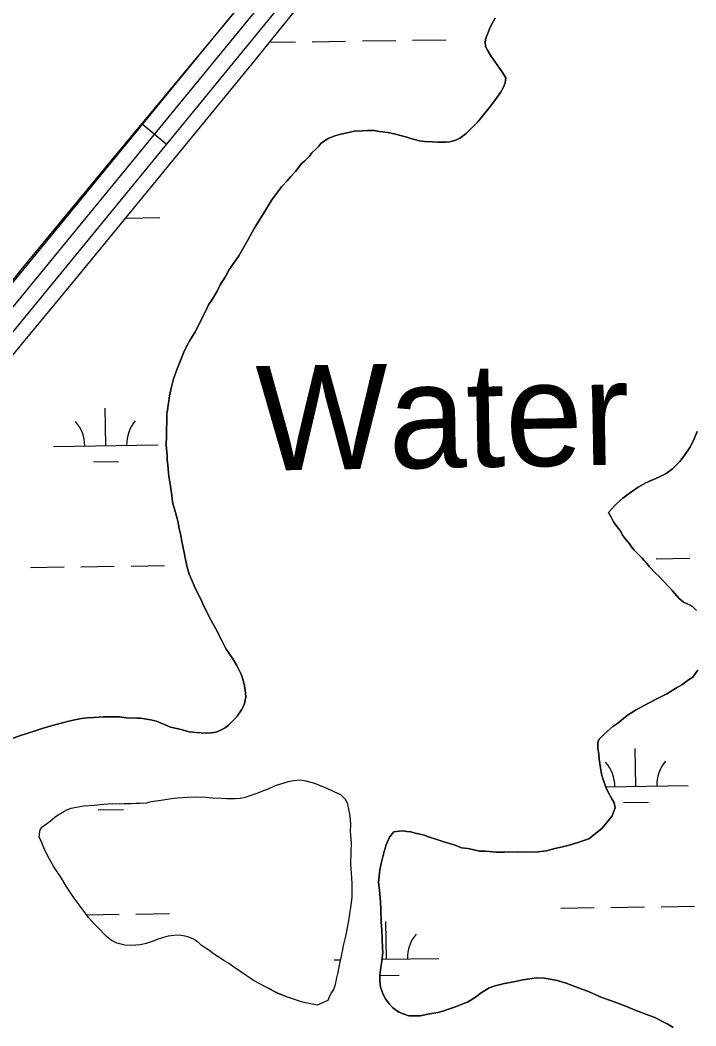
# Model space of a CAD drawing. Extents: x 3767014 to 3805179, y 361544 to 387384.
# Drawn here: x 3782540 to 3783186, y 374273 to 375235 of the extents above; entities that cross this region are included whole.
import ezdxf

# ---------------------------------------------------------------- set-up
doc = ezdxf.new("R2010")
doc.units = 0
for name, color, linetype in [('V-RIVR-IDEN', 7, 'Continuous'), ('V-ROAD-CNTR', 7, 'Continuous'), ('V-TOPO-SHOR', 7, 'Continuous'), ('V-WETL-SWMP', 7, 'Continuous')]:
    doc.layers.add(name, color=color, linetype=linetype)

msp = doc.modelspace()

# ---------------------------------------------------------------- linework, layer by layer
at = {"layer": 'V-ROAD-CNTR'}
msp.add_line((3782680.023, 375116.354), (3782656.812, 375135.361), dxfattribs=at)
for points in [[(3782996.008, 375549.581), (3782070.95, 374419.915), (3781259.697, 373438.426), (3780556.215, 372603.406), (3780262.248, 372247.669), (3780020.473, 371935.287), (3779872.046, 371735.835), (3779803.549, 371623.461)], [(3783007.613, 375540.078), (3782082.534, 374410.385), (3781271.214, 373428.815), (3780567.732, 372593.796), (3780273.963, 372238.299), (3780032.422, 371926.218), (3779884.493, 371727.436), (3779816.357, 371615.654)], [(3783019.218, 375530.575), (3782094.118, 374400.855), (3781282.731, 373419.204), (3780579.249, 372584.186), (3780285.678, 372228.93), (3780044.371, 371917.149), (3779896.94, 371719.037), (3779829.165, 371607.847)]]:
    msp.add_lwpolyline(points, dxfattribs=at)
at = {"layer": 'V-TOPO-SHOR'}
for points in [[(3782177.556, 374562.374), (3782310.164, 374723.712), (3782465.83, 374902.76), (3782541.297, 374996.168), (3782622.461, 375094.521), (3782762.422, 375263.151)], [(3782921.928, 375119.51), (3782926.647, 375118.996), (3782934.12, 375118.409), (3782939.242, 375118.277), (3782946.725, 375118.085), (3782950.676, 375118.378), (3782956.636, 375120.194), (3782960.625, 375122.062), (3782966.654, 375126.637), (3782970.695, 375130.475), (3782977.585, 375137.789), (3782981.656, 375142.808), (3782988.566, 375150.908), (3782993.051, 375156.704), (3782999.191, 375165.613), (3783002.083, 375170.663), (3783003.768, 375174.956), (3783004.284, 375179.672), (3783000.498, 375185.683), (3782998.214, 375188.895), (3782994.044, 375195.311), (3782990.61, 375199.735), (3782986.833, 375206.139), (3782984.955, 375209.735), (3782984.673, 375214.077), (3782985.156, 375217.612), (3782986.833, 375221.511), (3782988.937, 375226.582), (3782990.188, 375229.308), (3782994.321, 375236.691)], [(3782747.736, 374569.381), (3782751.838, 374575.582), (3782754.324, 374580.247), (3782756.091, 374587.692), (3782755.799, 374591.64), (3782754.789, 374598.368), (3782753.355, 374603.924), (3782751.528, 374609.489), (3782747.408, 374617.873), (3782743.629, 374624.277), (3782737.168, 374633.51), (3782733.42, 374641.096), (3782727.421, 374653.074), (3782722.897, 374661.076), (3782716.131, 374673.864), (3782712.788, 374681.832), (3782707.152, 374692.621), (3782704.568, 374699.388), (3782701.963, 374705.368), (3782700.126, 374710.539), (3782698.379, 374719.257), (3782697.328, 374724.408), (3782695.946, 374731.933), (3782694.875, 374736.297), (3782694.189, 374740.256), (3782693.138, 374745.408), (3782692.431, 374748.579), (3782691.401, 374754.518), (3782690.322, 374758.489), (3782688.161, 374766.427), (3782686.353, 374772.782), (3782685.032, 374782.67), (3782684.022, 374789.395), (3782682.296, 374798.9), (3782681.982, 374802.062), (3782681.386, 374809.566), (3782680.731, 374814.709), (3782680.844, 374819.042), (3782680.207, 374824.971), (3782679.924, 374829.315), (3782680.106, 374836.405), (3782680.258, 374842.314), (3782680.502, 374851.767), (3782680.664, 374858.071), (3782682.12, 374868.675), (3782683.09, 374875.745), (3782685.313, 374885.543), (3782687.051, 374891.806), (3782690.455, 374901.572), (3782692.98, 374907.815), (3782696.779, 374917.571), (3782699.689, 374923.408), (3782702.579, 374928.459), (3782707.529, 374937.005), (3782710.427, 374942.448), (3782714.591, 374951.011), (3782717.075, 374955.679), (3782720.409, 374962.689), (3782723.692, 374967.729), (3782728.632, 374975.878), (3782731.542, 374981.717), (3782736.482, 374989.868), (3782739.785, 374995.694), (3782745.524, 375004.218), (3782749.21, 375009.643), (3782754.564, 375018.571), (3782758.283, 375025.177), (3782764.07, 375035.671), (3782768.183, 375042.266), (3782771.89, 375048.478), (3782777.243, 375057.407), (3782780.942, 375063.223), (3782786.648, 375070.565), (3782789.93, 375075.605), (3782795.597, 375081.373), (3782798.852, 375085.231), (3782803.316, 375090.24), (3782805.749, 375092.938), (3782809.024, 375097.582), (3782812.245, 375100.259), (3782816.7, 375104.875), (3782819.145, 375107.966), (3782823.186, 375111.804), (3782825.621, 375114.501), (3782827.651, 375116.813), (3782832.074, 375120.248), (3782835.277, 375122.136), (3782842.044, 375124.72), (3782846.801, 375125.779), (3782853.943, 375127.567), (3782859.489, 375128.608), (3782867.388, 375129.193), (3782872.125, 375129.466), (3782878.822, 375129.294), (3782883.528, 375128.382), (3782891.78, 375127.383), (3782897.657, 375126.05), (3782905.102, 375124.28), (3782909.8, 375122.978), (3782914.486, 375121.28), (3782921.928, 375119.51)], [(3783187.169, 374841.584), (3783183.382, 374832.223), (3783180.077, 374826.394), (3783174.744, 374818.254), (3783170.662, 374812.841), (3783163.783, 374805.923), (3783157.753, 374801.347), (3783150.571, 374797.985), (3783138.207, 374792.389), (3783131.004, 374788.238), (3783121.379, 374781.787), (3783116.156, 374777.98), (3783110.903, 374772.989), (3783108.085, 374770.697), (3783105.642, 374767.607), (3783102.398, 374764.141), (3783105.044, 374759.738), (3783107.297, 374755.343), (3783110.336, 374750.93), (3783112.245, 374748.515), (3783114.153, 374746.101), (3783116.031, 374742.504), (3783117.94, 374740.092), (3783122.515, 374734.06), (3783124.416, 374731.253), (3783127.091, 374728.029), (3783130.556, 374724.787), (3783134.394, 374720.746), (3783136.696, 374718.324), (3783138.988, 374715.505), (3783141.664, 374712.282), (3783147.421, 374706.222), (3783150.886, 374702.98), (3783154.724, 374698.937), (3783160.479, 374692.877), (3783163.541, 374689.25), (3783167.752, 374684.413), (3783170.056, 374681.988), (3783174.297, 374678.33), (3783179.751, 374675.825), (3783182.862, 374674.169), (3783186.71, 374670.523)], [(3783187.996, 374613.333), (3783183.097, 374606.759), (3783179.087, 374604.102), (3783172.663, 374599.537), (3783167.461, 374596.519), (3783158.249, 374590.842), (3783149.864, 374586.721), (3783141.472, 374582.207), (3783128.279, 374575.058), (3783120.269, 374570.138), (3783111.409, 374562.878), (3783106.592, 374559.454), (3783101.349, 374554.858), (3783098.118, 374551.788), (3783093.671, 374547.567), (3783092.41, 374544.446), (3783092.269, 374538.931), (3783093.297, 374532.992), (3783093.569, 374528.255), (3783094.933, 374519.942), (3783095.961, 374514.003), (3783097.407, 374508.842), (3783099.981, 374501.68), (3783102.224, 374496.892), (3783105.605, 374490.498), (3783107.868, 374486.498), (3783108.929, 374481.741), (3783105.978, 374474.327), (3783102.302, 374469.297), (3783096.604, 374462.348), (3783091.372, 374458.148), (3783083.724, 374452.036), (3783076.968, 374449.845), (3783066.241, 374446.574), (3783058.696, 374444.404), (3783051.169, 374443.019), (3783043.231, 374440.858)], [(3782533.552, 374548.481), (3782540.713, 374551.055), (3782546.673, 374552.874), (3782555.813, 374555.792), (3782561.38, 374557.619), (3782570.117, 374560.154), (3782576.076, 374561.971), (3782585.602, 374564.486), (3782591.148, 374565.526), (3782599.075, 374567.294), (3782604.611, 374567.939), (3782610.923, 374568.17), (3782620.006, 374568.725), (3782625.925, 374568.967), (3782635.378, 374568.723), (3782642.055, 374567.765), (3782652.297, 374567.501), (3782655.447, 374567.419), (3782664.871, 374565.993), (3782670.749, 374564.66), (3782678.941, 374561.295), (3782684.002, 374558.801), (3782694.193, 374556.568), (3782702.02, 374554.395), (3782708.707, 374553.828), (3782718.15, 374553.191), (3782723.28, 374553.453), (3782727.634, 374554.129), (3782731.22, 374555.614), (3782736.412, 374558.242), (3782739.646, 374561.312), (3782744.494, 374565.915), (3782747.736, 374569.381)], [(3782824.28, 374293.275), (3782810.161, 374296.005), (3782795.696, 374300.714), (3782786.727, 374304.49), (3782774.669, 374310.714), (3782768.84, 374314.018), (3782763.397, 374316.918), (3782760.296, 374318.968), (3782756.417, 374321.433), (3782749.833, 374325.937), (3782744.408, 374329.625), (3782739.378, 374333.302), (3782735.106, 374335.778), (3782728.511, 374339.89), (3782725.025, 374342.344), (3782720.774, 374345.606), (3782718.058, 374347.253), (3782713.411, 374350.525), (3782710.716, 374352.96), (3782706.069, 374356.233), (3782701.391, 374358.324), (3782697.867, 374359.205), (3782692.767, 374360.124), (3782687.242, 374359.872), (3782681.708, 374359.225), (3782677.333, 374357.761), (3782671.374, 374355.944), (3782667.395, 374354.47), (3782660.636, 374352.278), (3782655.475, 374350.835), (3782646.394, 374350.28), (3782640.486, 374350.431), (3782632.658, 374352.604), (3782627.598, 374355.098), (3782622.961, 374358.766), (3782620.659, 374361.191), (3782616.821, 374365.232), (3782611.437, 374370.493), (3782605.69, 374376.949), (3782597.693, 374387.797), (3782591.977, 374395.434), (3782584.391, 374407.06), (3782579.859, 374414.667), (3782572.648, 374425.494), (3782568.497, 374432.697), (3782563.608, 374441.889), (3782561.013, 374448.262), (3782558.408, 374454.242), (3782559.369, 374460.919), (3782561.409, 374463.626), (3782565.429, 374466.676), (3782569.035, 374468.949), (3782573.469, 374472.777), (3782576.68, 374475.058), (3782580.68, 374477.319), (3782585.489, 374480.35), (3782589.065, 374481.44), (3782595.803, 374482.845), (3782601.349, 374483.885), (3782611.216, 374484.417), (3782616.752, 374485.065), (3782624.255, 374485.658), (3782628.993, 374485.933), (3782635.296, 374485.769), (3782639.638, 374486.052), (3782646.337, 374485.88), (3782651.072, 374486.152), (3782655.023, 374486.445), (3782660.941, 374486.687), (3782665.699, 374487.745), (3782672.426, 374488.755), (3782677.174, 374489.423), (3782685.091, 374490.795), (3782690.627, 374491.442), (3782700.101, 374491.987), (3782707.597, 374492.187), (3782717.839, 374491.923), (3782724.13, 374491.366), (3782732.402, 374491.153), (3782737.907, 374490.619), (3782745.796, 374490.809), (3782750.533, 374491.082), (3782755.686, 374492.132), (3782761.25, 374493.959), (3782766.018, 374495.413), (3782773.19, 374498.383), (3782777.563, 374499.847), (3782784.352, 374503.22), (3782789.513, 374504.664), (3782796.664, 374506.845), (3782801.422, 374507.906), (3782808.137, 374508.52), (3782813.239, 374507.601), (3782821.461, 374505.42), (3782826.926, 374503.306), (3782833.944, 374500.367), (3782840.176, 374497.447), (3782846.408, 374494.528), (3782848.72, 374492.497), (3782851.024, 374490.074), (3782852.902, 374486.478)], [(3782852.902, 374486.478), (3782854.285, 374478.951), (3782855.346, 374474.196), (3782855.929, 374466.297), (3782855.747, 374459.204), (3782856.646, 374448.145), (3782856.433, 374439.873), (3782856.12, 374427.661), (3782856.703, 374419.762), (3782857.228, 374409.499), (3782857.441, 374402.399), (3782857.279, 374396.097), (3782855.854, 374386.672), (3782854.914, 374380.784), (3782853.943, 374373.715), (3782853.033, 374369.008), (3782851.629, 374360.372), (3782849.425, 374351.363), (3782848.505, 374346.261), (3782846.728, 374338.424), (3782845.405, 374332.939), (3782844, 374324.303), (3782842.687, 374319.213), (3782840.917, 374311.769), (3782839.644, 374308.255), (3782837.989, 374305.144), (3782835.927, 374301.65), (3782834.249, 374297.75), (3782824.28, 374293.275)], [(3783043.231, 374440.858), (3783035.322, 374439.88), (3783023.878, 374439.386), (3783015.213, 374439.609), (3783002.99, 374439.529), (3782995.101, 374439.339), (3782984.88, 374440.389), (3782979.364, 374440.533), (3782972.698, 374441.887), (3782967.992, 374442.796), (3782962.104, 374443.736), (3782955.861, 374446.261), (3782945.298, 374449.292), (3782938.65, 374451.434), (3782930.44, 374454.011), (3782926.54, 374455.686), (3782922.62, 374456.577), (3782917.914, 374457.486), (3782913.611, 374458.778), (3782909.683, 374459.274), (3782906.542, 374459.749), (3782902.593, 374459.456), (3782897.45, 374458.801), (3782893.379, 374453.781), (3782890.037, 374446.378), (3782888.298, 374440.115), (3782885.67, 374429.934), (3782883.903, 374422.49), (3782882.811, 374410.693), (3782883.801, 374403.177), (3782884.698, 374392.118), (3782884.911, 374385.018), (3782885.384, 374372.785), (3782885.957, 374364.493), (3782886.139, 374356.211), (3782886.715, 374347.918), (3782886.997, 374343.574), (3782885.552, 374333.363), (3782884.601, 374327.082), (3782884.075, 374321.97), (3782883.923, 374316.062), (3782884.571, 374310.526), (3782887.145, 374303.364), (3782889.408, 374299.364), (3782893.213, 374294.142), (3782896.285, 374290.908), (3782902.081, 374286.425), (3782906.374, 374284.737), (3782911.85, 374283.019), (3782922.495, 374283.14), (3782930.02, 374284.522), (3782939.525, 374286.249), (3782944.282, 374287.31), (3782951.444, 374289.884), (3782956.222, 374291.731), (3782963.384, 374294.308), (3782967.767, 374296.165), (3782975.373, 374300.699), (3782980.999, 374304.892), (3782988.615, 374309.819), (3782994.182, 374311.646), (3783003.301, 374313.778), (3783012.02, 374315.525), (3783020.736, 374317.272), (3783033.796, 374319.299), (3783041.279, 374319.107), (3783053.441, 374316.823), (3783062.046, 374314.237), (3783074.541, 374309.58), (3783083.519, 374306.194), (3783095.984, 374300.355), (3783105.365, 374297.355), (3783119.81, 374291.858), (3783128, 374288.495), (3783139.706, 374283.859), (3783146.737, 374281.311), (3783154.13, 374277.573), (3783159.189, 374275.079), (3783164.229, 374271.794)]]:
    msp.add_lwpolyline(points, dxfattribs=at)
at = {"layer": 'V-WETL-SWMP'}
for p, q in [((3782778.645, 375213.698), (3782803.387, 375214.041)), ((3782819.386, 375214.263), (3782851.383, 375214.708)), ((3782867.381, 375214.93), (3782899.378, 375215.375)), ((3782915.376, 375215.597), (3782947.373, 375216.041)), ((3782641.711, 375045.605), (3782673.708, 375046.05)), ((3782622.139, 374828.069), (3782621.639, 374864.066)), ((3782572.144, 374827.375), (3782672.134, 374828.764)), ((3782610.354, 374812.473), (3782634.352, 374812.807)), ((3782550.341, 374711.629), (3782582.338, 374712.073)), ((3782598.337, 374712.296), (3782630.334, 374712.74)), ((3782646.332, 374712.962), (3782678.329, 374713.407)), ((3783148.191, 374719.934), (3783180.188, 374720.378)), ((3783128.619, 374502.398), (3783128.119, 374538.394)), ((3783099.866, 374501.998), (3783178.614, 374503.092)), ((3783116.834, 374486.802), (3783140.832, 374487.135)), ((3782614.975, 374479.83), (3782638.973, 374480.164)), ((3783056.821, 374385.957), (3783088.818, 374386.402)), ((3783104.817, 374386.624), (3783136.814, 374387.069)), ((3783152.812, 374387.291), (3783184.809, 374387.735)), ((3782603.69, 374379.663), (3782634.954, 374380.097)), ((3782650.953, 374380.319), (3782682.949, 374380.764)), ((3782890.418, 374337.211), (3782889.918, 374373.208)), ((3782840.423, 374336.517), (3782846.287, 374336.598)), ((3782886.087, 374337.151), (3782940.414, 374337.906)), ((3782884.069, 374321.691), (3782902.632, 374321.949))]:
    msp.add_line(p, q, dxfattribs=at)
for points in [[(3782165.672, 374463.854), (3782297.166, 374625.136), (3782447.481, 374810.877), (3782596.911, 374991.39), (3782764.985, 375196.742), (3782925.59, 375396.097)], [(3782994.32, 375236.691), (3782990.188, 375229.308), (3782988.936, 375226.581), (3782986.834, 375221.511), (3782985.157, 375217.612), (3782984.672, 375214.077), (3782984.955, 375209.734), (3782986.833, 375206.138), (3782990.61, 375199.734), (3782994.044, 375195.31), (3782998.215, 375188.895), (3783000.497, 375185.683), (3783004.284, 375179.673), (3783003.769, 375174.956), (3783002.082, 375170.663), (3782999.192, 375165.613), (3782993.051, 375156.705), (3782988.565, 375150.908), (3782981.656, 375142.808), (3782977.585, 375137.788), (3782970.696, 375130.476), (3782966.655, 375126.638), (3782960.625, 375122.063), (3782956.635, 375120.195), (3782950.675, 375118.378), (3782946.726, 375118.085), (3782939.241, 375118.278), (3782934.12, 375118.409), (3782926.646, 375118.996), (3782921.929, 375119.511)], [(3782921.929, 375119.511), (3782914.485, 375121.28), (3782909.799, 375122.977), (3782905.102, 375124.28), (3782897.658, 375126.049), (3782891.78, 375127.382), (3782883.528, 375128.383), (3782878.821, 375129.293), (3782872.124, 375129.465), (3782867.387, 375129.193), (3782859.488, 375128.607), (3782853.943, 375127.568), (3782846.802, 375125.78), (3782842.044, 375124.72), (3782835.277, 375122.135), (3782832.075, 375120.247), (3782827.65, 375116.813), (3782825.62, 375114.5), (3782823.186, 375111.803), (3782819.145, 375107.966), (3782816.7, 375104.875), (3782812.246, 375100.259), (3782809.023, 375097.583), (3782805.75, 375092.937), (3782803.316, 375090.241), (3782798.851, 375085.231), (3782795.598, 375081.373), (3782789.931, 375075.606), (3782786.648, 375070.566), (3782780.941, 375063.224), (3782777.243, 375057.406), (3782771.889, 375048.478), (3782768.182, 375042.266), (3782764.07, 375035.671), (3782758.282, 375025.177), (3782754.564, 375018.571), (3782749.21, 375009.643), (3782745.523, 375004.219), (3782739.785, 374995.695), (3782736.482, 374989.867), (3782731.542, 374981.717), (3782728.632, 374975.879), (3782723.692, 374967.728), (3782720.409, 374962.688), (3782717.075, 374955.679), (3782714.59, 374951.012), (3782710.428, 374942.448), (3782707.529, 374937.004), (3782702.579, 374928.459), (3782699.689, 374923.409), (3782696.78, 374917.571), (3782692.981, 374907.814), (3782690.456, 374901.572), (3782687.051, 374891.806), (3782685.313, 374885.543), (3782683.09, 374875.746), (3782682.12, 374868.676), (3782680.664, 374858.07), (3782680.502, 374851.768), (3782680.259, 374842.313), (3782680.107, 374836.405), (3782679.924, 374829.314), (3782680.207, 374824.971), (3782680.843, 374819.042), (3782680.731, 374814.709), (3782681.387, 374809.567), (3782681.982, 374802.063), (3782682.295, 374798.901), (3782684.022, 374789.396), (3782685.031, 374782.669), (3782686.353, 374772.781), (3782688.161, 374766.427), (3782690.321, 374758.488), (3782691.402, 374754.518), (3782692.432, 374748.579), (3782693.138, 374745.408), (3782694.188, 374740.256), (3782694.875, 374736.297), (3782695.945, 374731.933), (3782697.328, 374724.408), (3782698.378, 374719.257), (3782700.125, 374710.54), (3782701.963, 374705.368), (3782704.568, 374699.388), (3782707.153, 374692.621), (3782712.788, 374681.833), (3782716.131, 374673.863), (3782722.897, 374661.075), (3782727.421, 374653.075), (3782733.42, 374641.096), (3782737.167, 374633.51), (3782743.63, 374624.277), (3782747.407, 374617.873), (3782751.528, 374609.489), (3782753.355, 374603.924), (3782754.789, 374598.368), (3782755.798, 374591.641), (3782756.091, 374587.692), (3782754.323, 374580.248), (3782751.838, 374575.582), (3782747.736, 374569.38)], [(3783186.709, 374670.523), (3783182.861, 374674.169), (3783179.751, 374675.826), (3783174.297, 374678.331), (3783170.055, 374681.988), (3783167.752, 374684.413), (3783163.54, 374689.251), (3783160.48, 374692.877), (3783154.724, 374698.938), (3783150.886, 374702.979), (3783147.422, 374706.221), (3783141.665, 374712.282), (3783138.988, 374715.505), (3783136.696, 374718.323), (3783134.393, 374720.747), (3783130.555, 374724.788), (3783127.091, 374728.03), (3783124.415, 374731.253), (3783122.516, 374734.061), (3783117.941, 374740.091), (3783116.032, 374742.505), (3783114.154, 374746.101), (3783112.245, 374748.516), (3783110.336, 374750.93), (3783107.296, 374755.344), (3783105.044, 374759.738), (3783102.398, 374764.142), (3783105.641, 374767.606), (3783108.086, 374770.697), (3783110.904, 374772.989), (3783116.157, 374777.979), (3783121.379, 374781.786), (3783131.005, 374788.239), (3783138.207, 374792.39), (3783150.571, 374797.985), (3783157.753, 374801.348), (3783163.783, 374805.923), (3783170.662, 374812.841), (3783174.743, 374818.254), (3783180.077, 374826.395), (3783183.381, 374832.223), (3783187.169, 374841.585)], [(3782938.651, 374451.434), (3782945.297, 374449.292), (3782955.861, 374446.261), (3782962.103, 374443.735), (3782967.992, 374442.795), (3782972.699, 374441.886), (3782979.365, 374440.532), (3782984.88, 374440.39), (3782995.101, 374439.338), (3783002.99, 374439.529), (3783015.212, 374439.609), (3783023.878, 374439.386), (3783035.322, 374439.88), (3783043.231, 374440.859), (3783051.17, 374443.02), (3783058.695, 374444.403), (3783066.24, 374446.574), (3783076.967, 374449.846), (3783083.725, 374452.037), (3783091.371, 374458.147), (3783096.604, 374462.348), (3783102.301, 374469.297), (3783105.978, 374474.327), (3783108.928, 374481.74), (3783107.868, 374486.498), (3783105.606, 374490.498), (3783102.223, 374496.892), (3783099.981, 374501.68), (3783097.406, 374508.841), (3783095.962, 374514.003), (3783094.932, 374519.942), (3783093.57, 374528.255), (3783093.297, 374532.992), (3783092.268, 374538.931), (3783092.409, 374544.446), (3783093.672, 374547.567), (3783098.117, 374551.789), (3783101.349, 374554.859), (3783106.592, 374559.454), (3783111.41, 374562.878), (3783120.269, 374570.139), (3783128.279, 374575.057), (3783141.471, 374582.207), (3783149.865, 374586.722), (3783158.249, 374590.842), (3783167.461, 374596.518), (3783172.663, 374599.537), (3783179.088, 374604.102), (3783183.098, 374606.758), (3783187.997, 374613.333)], [(3782747.736, 374569.38), (3782744.494, 374565.916), (3782739.645, 374561.311), (3782736.412, 374558.241), (3782731.221, 374555.615), (3782727.635, 374554.13), (3782723.281, 374553.454), (3782718.15, 374553.192), (3782708.706, 374553.829), (3782702.02, 374554.395), (3782694.192, 374556.568), (3782684.001, 374558.801), (3782678.941, 374561.296), (3782670.749, 374564.66), (3782664.871, 374565.994), (3782655.447, 374567.419), (3782652.296, 374567.5), (3782642.054, 374567.764), (3782635.378, 374568.724), (3782625.924, 374568.967), (3782620.005, 374568.725), (3782610.924, 374568.171), (3782604.611, 374567.939), (3782599.076, 374567.293), (3782591.147, 374565.526), (3782585.602, 374564.486), (3782576.077, 374561.972), (3782570.117, 374560.154), (3782561.38, 374557.62), (3782555.814, 374555.792), (3782546.673, 374552.874), (3782540.714, 374551.056), (3782533.552, 374548.481)], [(3782824.28, 374293.276), (3782810.16, 374296.005), (3782795.696, 374300.713), (3782786.727, 374304.491), (3782774.668, 374310.714), (3782768.84, 374314.018), (3782763.396, 374316.917), (3782760.295, 374318.968), (3782756.417, 374321.433), (3782749.832, 374325.938), (3782744.408, 374329.625), (3782739.378, 374333.302), (3782735.106, 374335.777), (3782728.511, 374339.889), (3782725.026, 374342.344), (3782720.774, 374345.607), (3782718.057, 374347.253), (3782713.411, 374350.526), (3782710.715, 374352.961), (3782706.069, 374356.234), (3782701.392, 374358.325), (3782697.867, 374359.204), (3782692.767, 374360.124), (3782687.242, 374359.872), (3782681.707, 374359.226), (3782677.333, 374357.761), (3782671.373, 374355.944), (3782667.394, 374354.469), (3782660.636, 374352.278), (3782655.475, 374350.834), (3782646.394, 374350.28), (3782640.485, 374350.432), (3782632.658, 374352.604), (3782627.597, 374355.099), (3782622.962, 374358.766), (3782620.659, 374361.191), (3782616.821, 374365.231), (3782611.438, 374370.494), (3782605.691, 374376.949), (3782597.693, 374387.797), (3782591.976, 374395.434), (3782584.392, 374407.06), (3782579.858, 374414.667), (3782572.647, 374425.495), (3782568.496, 374432.697), (3782563.608, 374441.889), (3782561.013, 374448.263), (3782558.408, 374454.242), (3782559.368, 374460.919), (3782561.408, 374463.626), (3782565.429, 374466.676), (3782569.035, 374468.948), (3782573.469, 374472.776), (3782576.681, 374475.058), (3782580.681, 374477.32), (3782585.489, 374480.35), (3782589.065, 374481.44), (3782595.802, 374482.844), (3782601.348, 374483.884), (3782611.216, 374484.418), (3782616.751, 374485.064), (3782624.256, 374485.659), (3782628.993, 374485.932), (3782635.296, 374485.769), (3782639.639, 374486.052), (3782646.336, 374485.88), (3782651.073, 374486.152), (3782655.022, 374486.444), (3782660.941, 374486.686), (3782665.699, 374487.746), (3782672.426, 374488.756), (3782677.173, 374489.422), (3782685.092, 374490.795), (3782690.627, 374491.441), (3782700.101, 374491.986), (3782707.596, 374492.187), (3782717.838, 374491.923), (3782724.131, 374491.367), (3782732.403, 374491.154), (3782737.908, 374490.619), (3782745.796, 374490.81), (3782750.533, 374491.082), (3782755.685, 374492.132), (3782761.25, 374493.96), (3782766.018, 374495.414), (3782773.19, 374498.383), (3782777.563, 374499.847), (3782784.351, 374503.22), (3782789.513, 374504.664), (3782796.664, 374506.845), (3782801.422, 374507.905), (3782808.138, 374508.521), (3782813.239, 374507.601), (3782821.461, 374505.419), (3782826.925, 374503.307), (3782833.945, 374500.367), (3782840.176, 374497.447), (3782846.408, 374494.528), (3782848.721, 374492.497), (3782851.024, 374490.073), (3782852.902, 374486.477)], [(3782852.902, 374486.477), (3782854.285, 374478.952), (3782855.345, 374474.195), (3782855.93, 374466.296), (3782855.748, 374459.205), (3782856.646, 374448.145), (3782856.433, 374439.873), (3782856.119, 374427.661), (3782856.704, 374419.763), (3782857.228, 374409.5), (3782857.44, 374402.4), (3782857.278, 374396.097), (3782855.853, 374386.673), (3782854.913, 374380.785), (3782853.942, 374373.714), (3782853.033, 374369.008), (3782851.628, 374360.372), (3782849.425, 374351.362), (3782848.506, 374346.262), (3782846.727, 374338.424), (3782845.404, 374332.939), (3782843.999, 374324.303), (3782842.686, 374319.213), (3782840.917, 374311.769), (3782839.644, 374308.254), (3782837.988, 374305.143), (3782835.927, 374301.649), (3782834.25, 374297.75), (3782824.28, 374293.276)], [(3783164.23, 374271.795), (3783159.19, 374275.079), (3783154.13, 374277.574), (3783146.737, 374281.312), (3783139.707, 374283.858), (3783128.001, 374288.495), (3783119.81, 374291.859), (3783105.366, 374297.355), (3783095.983, 374300.356), (3783083.52, 374306.195), (3783074.541, 374309.579), (3783062.047, 374314.237), (3783053.441, 374316.823), (3783041.28, 374319.107), (3783033.796, 374319.3), (3783020.736, 374317.271), (3783012.019, 374315.524), (3783003.302, 374313.778), (3782994.181, 374311.647), (3782988.615, 374309.82), (3782980.999, 374304.891), (3782975.373, 374300.7), (3782967.767, 374296.165), (3782963.383, 374294.307), (3782956.221, 374291.732), (3782951.444, 374289.884), (3782944.282, 374287.309), (3782939.525, 374286.249), (3782930.02, 374284.523), (3782922.495, 374283.14), (3782911.849, 374283.02), (3782906.374, 374284.737), (3782902.082, 374286.424), (3782896.285, 374290.909), (3782893.214, 374294.142), (3782889.407, 374299.364), (3782887.145, 374303.364), (3782884.57, 374310.526), (3782883.924, 374316.061), (3782884.076, 374321.97), (3782884.601, 374327.081), (3782885.551, 374333.363), (3782886.997, 374343.575), (3782886.714, 374347.918), (3782886.139, 374356.21), (3782885.958, 374364.493), (3782885.383, 374372.786), (3782884.91, 374385.017), (3782884.698, 374392.118), (3782883.8, 374403.178), (3782882.811, 374410.693), (3782883.903, 374422.49), (3782885.671, 374429.934), (3782888.298, 374440.116), (3782890.036, 374446.378), (3782893.38, 374453.781), (3782897.451, 374458.801), (3782902.592, 374459.457), (3782906.542, 374459.749), (3782909.683, 374459.274), (3782913.612, 374458.779), (3782917.915, 374457.486), (3782922.621, 374456.576), (3782926.54, 374455.687), (3782930.439, 374454.01), (3782938.651, 374451.434)]]:
    msp.add_lwpolyline(points, dxfattribs=at)
for centre, start, end in [((3782566.895, 374827.777), 0.024037, 41.567696), ((3782677.37, 374829.312), 140.024034, 181.567693), ((3783073.375, 374502.105), 0.024037, 41.567696), ((3783183.85, 374503.64), 140.024034, 181.567693), ((3782945.649, 374338.453), 140.024034, 181.567693)]:
    msp.add_arc(centre, 35.246, start, end, dxfattribs=at)

# ---------------------------------------------------------------- texts
at = {"layer": 'V-RIVR-IDEN'}
msp.add_text('Water', height=100, rotation=0.948572, dxfattribs=at).set_placement((3782766.7, 374804.101))

doc.saveas('drawing.dxf')
